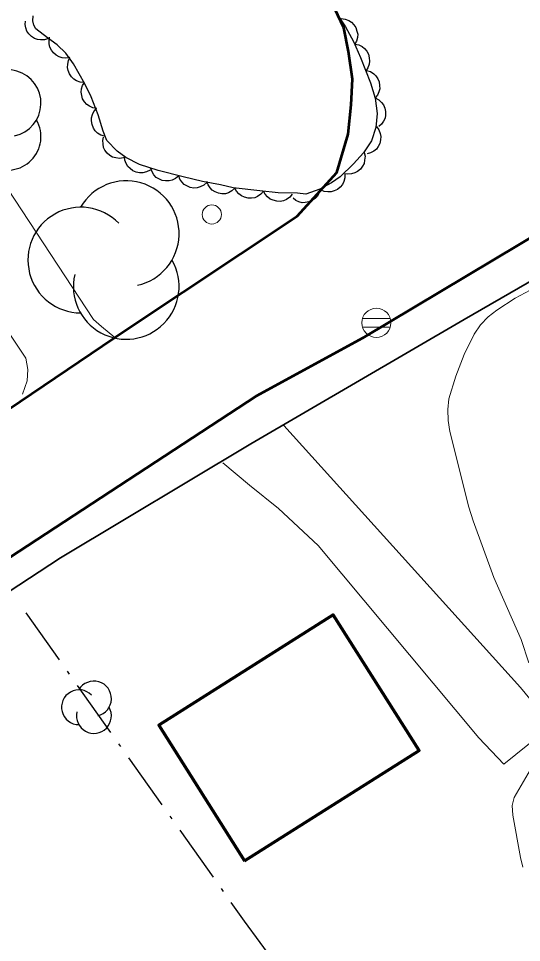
# Model space of a CAD drawing. Extents: x 356765 to 358572, y 5103174 to 5104650.
# Drawn here: x 357439.35 to 357465.54, y 5103860.56 to 5103908.7 of the extents above; entities that cross this region are included whole.
import ezdxf

# ---------------------------------------------------------------- set-up
doc = ezdxf.new("R2010")
doc.units = 0
doc.header["$LTSCALE"] = 0.6
doc.linetypes.add('DOT_DASHED', pattern=[7.7, 5, -1.2, 0.3, -1.2])
for name, color, linetype, lineweight in [('19', 7, 'Continuous', 13), ('2', 7, 'Continuous', 13), ('21', 7, 'Continuous', 53), ('22', 7, 'Continuous', 35), ('31', 7, 'Continuous', 70), ('36', 7, 'Continuous', 13), ('41', 7, 'DOT_DASHED', 25), ('44', 7, 'Continuous', 25)]:
    doc.layers.add(name, color=color, linetype=linetype, lineweight=lineweight)

msp = doc.modelspace()

# ---------------------------------------------------------------- linework, layer by layer
at = {"layer": '19'}
for points in [[(357438.03, 5103900.95), (357443.25, 5103893.01), (357443.67, 5103892.65), (357444.36, 5103892.07)], [(357439.55, 5103889.13), (357439.8, 5103889.82), (357439.84, 5103890.42), (357439.74, 5103891.01), (357435.92, 5103896.69)], [(357453.17, 5103887.5), (357465.48, 5103873.84), (357467.12, 5103871.87), (357464.62, 5103869.85), (357463.31, 5103871.23), (357454.95, 5103881.24), (357452.89, 5103883.17), (357451.37, 5103884.38), (357449.99, 5103885.55)]]:
    msp.add_lwpolyline(points, dxfattribs=at)
at = {"layer": '2'}
for points in [[(357466.25, 5103894.68), (357465.21, 5103894.12), (357464.25, 5103893.51), (357463.8, 5103893.16), (357463.4, 5103892.74), (357463.07, 5103892.25), (357462.55, 5103891.19), (357462.11, 5103890.07), (357461.76, 5103888.88), (357461.7, 5103888.33), (357461.72, 5103887.76), (357461.8, 5103887.19), (357462.8, 5103883.24), (357463.02, 5103882.53), (357464.1, 5103879.58), (357465.51, 5103876.34), (357465.91, 5103875.13)], [(357466.12, 5103869.78), (357465.16, 5103868.11), (357465.05, 5103867.7), (357465.09, 5103867.2), (357465.48, 5103865), (357465.6, 5103864.49)]]:
    msp.add_lwpolyline(points, dxfattribs=at)
at = {"layer": '21'}
for points in [[(357405.87, 5103866.12), (357411.55, 5103870.32), (357418.37, 5103875.25), (357426.1, 5103880.03), (357435.72, 5103886.24), (357444.96, 5103892.47), (357453.86, 5103898.4), (357455.93, 5103900.68), (357456.51, 5103902.67), (357456.67, 5103904.19), (357456.74, 5103905.54), (357456.53, 5103906.97), (357456.28, 5103908.21), (357455.66, 5103909.53), (357453.05, 5103912.5), (357447.62, 5103918.22), (357440.52, 5103925.09), (357433.16, 5103931.82), (357426.68, 5103937.66), (357420.41, 5103943.86), (357414.89, 5103949.01), (357405.38, 5103958.51)], [(357678.36, 5103954.94), (357640.5, 5103946.09), (357619.43, 5103941.41), (357599.16, 5103936.98), (357552.82, 5103926.37), (357536.94, 5103922.93), (357520.26, 5103918.95), (357503.82, 5103914.09), (357486.6, 5103907.55), (357480.97, 5103904.95), (357472.22, 5103900.99), (357457.26, 5103892.04), (357451.72, 5103889.03), (357438.42, 5103880.3), (357419.6, 5103867.79), (357409.99, 5103860.91), (357402.64, 5103855.12), (357395.85, 5103849.3), (357387.1, 5103841.32), (357379.78, 5103834.37), (357370.08, 5103824.18), (357363.77, 5103817.05), (357355.31, 5103807.73), (357353.75, 5103805.99)]]:
    msp.add_lwpolyline(points, dxfattribs=at)
at = {"layer": '22'}
msp.add_lwpolyline([(357647.75, 5103946.51), (357634.21, 5103943.46), (357622.47, 5103940.88), (357609.15, 5103938.01), (357596.04, 5103935), (357584.77, 5103932.34), (357572.98, 5103929.8), (357562.05, 5103927.46), (357547.85, 5103924.19), (357536.87, 5103921.73), (357525.36, 5103918.83), (357514.86, 5103915.9), (357504.84, 5103912.75), (357495.77, 5103909.59), (357486.87, 5103905.97), (357479.16, 5103902.36), (357471.94, 5103898.43), (357462.55, 5103893.01), (357451.44, 5103886.54), (357441.53, 5103880.61), (357430.12, 5103873.12), (357417.36, 5103864.38), (357407.44, 5103856.91)], dxfattribs=at)
at = {"layer": '31'}
msp.add_lwpolyline([(357451.12, 5103864.82), (357460.2, 5103870.57), (357455.73, 5103877.63), (357446.65, 5103871.88), (357451.12, 5103864.82)], close=True, dxfattribs=at)
at = {"layer": '36'}
for p, q in [((357458.7, 5103893.07), (357457.25, 5103893.07)), ((357457.25, 5103892.61), (357458.7, 5103892.61))]:
    msp.add_line(p, q, dxfattribs=at)
for centre, radius in [((357449.4138, 5103898.4871), 0.5), ((357457.9799, 5103892.8443), 0.7588)]:
    msp.add_circle(centre, radius, dxfattribs=at)
at = {"layer": '41'}
msp.add_lwpolyline([(357439.74, 5103877.73), (357451.1, 5103861.67), (357459.9, 5103849.77)], dxfattribs=at)
at = {"layer": '44', "linetype": 'DOT_DASHED'}
msp.add_lwpolyline([(357455.91, 5103908.97), (357456.38, 5103908.26), (357456.79, 5103907.5), (357457.15, 5103906.66), (357457.67, 5103905.34), (357457.92, 5103904.54), (357458.02, 5103903.75), (357457.96, 5103903.01), (357457.73, 5103902.32), (357457.31, 5103901.69), (357456.79, 5103901.12), (357456.1, 5103900.44), (357455.65, 5103900.13), (357455.04, 5103899.8), (357454.3, 5103899.55), (357453.87, 5103899.59), (357452.86, 5103899.62), (357451.92, 5103899.72), (357450.52, 5103899.87), (357449.86, 5103900.03), (357448.93, 5103900.2), (357447.93, 5103900.44), (357446.62, 5103900.78), (357445.65, 5103901.09), (357444.94, 5103901.46), (357444.49, 5103901.78), (357443.95, 5103902.34), (357443.75, 5103902.83), (357443.49, 5103903.68), (357443.14, 5103904.61), (357442.81, 5103905.29), (357442.22, 5103906.33), (357441.82, 5103906.88), (357441.37, 5103907.33), (357440.86, 5103907.69), (357440.25, 5103908.15), (357440.14, 5103908.34), (357440.1, 5103908.58), (357440.11, 5103908.84)], dxfattribs=at)
at = {"layer": '44'}
for points in [[(357440.91, 5103907.66), (357440.71, 5103907.59), (357440.5, 5103907.58), (357440.34, 5103907.6), (357440.18, 5103907.66), (357440.02, 5103907.76), (357439.89, 5103907.9), (357439.79, 5103908.03), (357439.73, 5103908.2), (357439.7, 5103908.38), (357439.71, 5103908.56)], [(357456.15, 5103908.69), (357456.36, 5103908.66), (357456.55, 5103908.59), (357456.69, 5103908.5), (357456.81, 5103908.37), (357456.91, 5103908.22), (357456.97, 5103908.04), (357457.01, 5103907.88), (357456.99, 5103907.7), (357456.95, 5103907.52), (357456.86, 5103907.37)], [(357442.03, 5103906.67), (357441.82, 5103906.63), (357441.62, 5103906.65), (357441.46, 5103906.69), (357441.31, 5103906.78), (357441.17, 5103906.9), (357441.06, 5103907.05), (357440.98, 5103907.2), (357440.94, 5103907.37), (357440.94, 5103907.55), (357440.97, 5103907.73)], [(357456.85, 5103907.36), (357457.06, 5103907.32), (357457.24, 5103907.23), (357457.37, 5103907.13), (357457.48, 5103906.99), (357457.57, 5103906.83), (357457.61, 5103906.64), (357457.63, 5103906.48), (357457.6, 5103906.31), (357457.54, 5103906.13), (357457.44, 5103905.98)], [(357442.77, 5103905.36), (357442.56, 5103905.38), (357442.37, 5103905.45), (357442.23, 5103905.53), (357442.11, 5103905.66), (357442, 5103905.81), (357441.94, 5103905.99), (357441.9, 5103906.15), (357441.91, 5103906.32), (357441.95, 5103906.5), (357442.03, 5103906.66)], [(357457.47, 5103905.99), (357457.67, 5103905.93), (357457.84, 5103905.82), (357457.96, 5103905.71), (357458.05, 5103905.56), (357458.12, 5103905.39), (357458.15, 5103905.2), (357458.16, 5103905.03), (357458.11, 5103904.87), (357458.03, 5103904.7), (357457.91, 5103904.56)], [(357443.43, 5103904.01), (357443.22, 5103904.04), (357443.04, 5103904.13), (357442.9, 5103904.22), (357442.79, 5103904.35), (357442.69, 5103904.51), (357442.64, 5103904.69), (357442.61, 5103904.85), (357442.63, 5103905.03), (357442.69, 5103905.21), (357442.78, 5103905.36)], [(357457.92, 5103904.56), (357458.1, 5103904.46), (357458.25, 5103904.32), (357458.35, 5103904.19), (357458.42, 5103904.03), (357458.46, 5103903.85), (357458.45, 5103903.66), (357458.43, 5103903.5), (357458.35, 5103903.34), (357458.24, 5103903.19), (357458.11, 5103903.07)], [(357443.83, 5103902.56), (357443.63, 5103902.62), (357443.46, 5103902.73), (357443.34, 5103902.84), (357443.25, 5103902.99), (357443.18, 5103903.17), (357443.15, 5103903.36), (357443.15, 5103903.52), (357443.2, 5103903.69), (357443.28, 5103903.85), (357443.39, 5103903.99)], [(357457.98, 5103903.06), (357458.1, 5103902.9), (357458.18, 5103902.71), (357458.21, 5103902.55), (357458.2, 5103902.37), (357458.16, 5103902.19), (357458.07, 5103902.02), (357457.98, 5103901.89), (357457.84, 5103901.78), (357457.68, 5103901.69), (357457.5, 5103901.64)], [(357444.82, 5103901.44), (357444.61, 5103901.4), (357444.41, 5103901.43), (357444.25, 5103901.47), (357444.1, 5103901.56), (357443.96, 5103901.68), (357443.85, 5103901.84), (357443.78, 5103901.98), (357443.75, 5103902.16), (357443.74, 5103902.34), (357443.78, 5103902.52)], [(357457.34, 5103901.72), (357457.39, 5103901.52), (357457.37, 5103901.31), (357457.34, 5103901.15), (357457.26, 5103901), (357457.15, 5103900.85), (357457, 5103900.73), (357456.86, 5103900.65), (357456.69, 5103900.6), (357456.5, 5103900.59), (357456.33, 5103900.61)], [(357446.2, 5103900.8), (357446.02, 5103900.7), (357445.82, 5103900.66), (357445.65, 5103900.65), (357445.48, 5103900.69), (357445.31, 5103900.76), (357445.16, 5103900.88), (357445.04, 5103900.99), (357444.95, 5103901.14), (357444.89, 5103901.32), (357444.87, 5103901.5)], [(357447.69, 5103900.5), (357447.53, 5103900.36), (357447.35, 5103900.28), (357447.19, 5103900.23), (357447.01, 5103900.23), (357446.83, 5103900.26), (357446.66, 5103900.34), (357446.52, 5103900.42), (357446.4, 5103900.55), (357446.3, 5103900.71), (357446.24, 5103900.88)], [(357449.15, 5103900.15), (357448.99, 5103900.01), (357448.81, 5103899.92), (357448.65, 5103899.87), (357448.48, 5103899.86), (357448.29, 5103899.89), (357448.12, 5103899.97), (357447.97, 5103900.05), (357447.85, 5103900.18), (357447.75, 5103900.33), (357447.69, 5103900.5)], [(357450.62, 5103899.85), (357450.46, 5103899.71), (357450.28, 5103899.62), (357450.12, 5103899.57), (357449.94, 5103899.57), (357449.76, 5103899.59), (357449.59, 5103899.67), (357449.44, 5103899.75), (357449.32, 5103899.88), (357449.22, 5103900.03), (357449.16, 5103900.2)], [(357456.33, 5103900.6), (357456.33, 5103900.39), (357456.28, 5103900.2), (357456.21, 5103900.04), (357456.09, 5103899.91), (357455.95, 5103899.79), (357455.78, 5103899.71), (357455.62, 5103899.66), (357455.45, 5103899.66), (357455.26, 5103899.68), (357455.1, 5103899.75)], [(357452.11, 5103899.7), (357451.97, 5103899.54), (357451.8, 5103899.43), (357451.65, 5103899.36), (357451.48, 5103899.33), (357451.3, 5103899.34), (357451.11, 5103899.39), (357450.96, 5103899.45), (357450.82, 5103899.56), (357450.7, 5103899.7), (357450.62, 5103899.86)], [(357453.6, 5103899.54), (357453.47, 5103899.38), (357453.3, 5103899.27), (357453.15, 5103899.2), (357452.97, 5103899.17), (357452.79, 5103899.18), (357452.6, 5103899.23), (357452.45, 5103899.29), (357452.32, 5103899.4), (357452.19, 5103899.54), (357452.11, 5103899.7)], [(357455.06, 5103899.81), (357455, 5103899.61), (357454.9, 5103899.43), (357454.79, 5103899.31), (357454.64, 5103899.21), (357454.47, 5103899.14), (357454.28, 5103899.11), (357454.12, 5103899.1), (357453.95, 5103899.14), (357453.78, 5103899.22), (357453.64, 5103899.33)]]:
    msp.add_lwpolyline(points, dxfattribs=at)
for centre, radius, start, end in [((357438.7778, 5103904.2809), 1.7426, 282.26917, 149.72626), ((357438.7778, 5103902.5383), 1.7426, 166.93686, 29.62122), ((357444.9592, 5103897.4882), 2.7514, 282.26917, 149.72626), ((357442.593, 5103896.1125), 2.7514, 44.11537, 269.80396), ((357444.9592, 5103894.7368), 2.7514, 166.93686, 29.62122), ((357443.2789, 5103873.2742), 0.9072, 282.26917, 149.72626), ((357442.4987, 5103872.8206), 0.9072, 44.11537, 269.80396), ((357443.2789, 5103872.367), 0.9072, 166.93686, 29.62122)]:
    msp.add_arc(centre, radius, start, end, dxfattribs=at)

doc.saveas('drawing.dxf')
